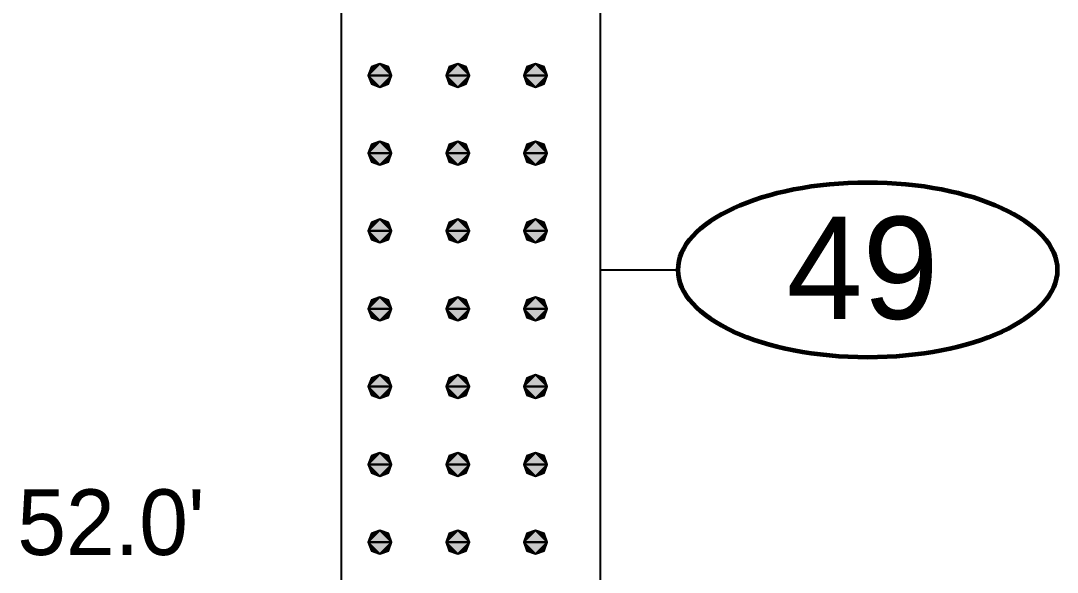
# Model space of a CAD drawing. Extents: x -76 to 974, y -1080 to -735.
# Drawn here: x 89.81 to 98.63, y -824.75 to -820.06 of the extents above; entities that cross this region are included whole.
import ezdxf
from ezdxf.enums import TextEntityAlignment as Align

# ---------------------------------------------------------------- set-up
doc = ezdxf.new("R2010")
doc.units = 0
doc.header["$LTSCALE"] = 0.36
doc.layers.add('27', color=7, linetype='Continuous', lineweight=40)

msp = doc.modelspace()

# ---------------------------------------------------------------- hatches: boundary and pattern name
at = {"layer": '27'}
for points in [[(92.8672, -820.4228), (92.7945, -820.4492), (92.768, -820.522), (92.8672, -820.4228)], [(92.768, -820.522), (92.9665, -820.522), (92.8672, -820.4228), (92.768, -820.522)], [(92.9665, -820.522), (92.94, -820.4492), (92.8672, -820.4228), (92.9665, -820.522)], [(93.5287, -820.4228), (93.456, -820.4492), (93.4295, -820.522), (93.5287, -820.4228)], [(93.4295, -820.522), (93.628, -820.522), (93.5287, -820.4228), (93.4295, -820.522)], [(93.628, -820.522), (93.6015, -820.4492), (93.5287, -820.4228), (93.628, -820.522)], [(94.1902, -820.4228), (94.1175, -820.4492), (94.091, -820.522), (94.1902, -820.4228)], [(94.091, -820.522), (94.2895, -820.522), (94.1902, -820.4228), (94.091, -820.522)], [(94.2895, -820.522), (94.263, -820.4492), (94.1902, -820.4228), (94.2895, -820.522)], [(92.768, -820.522), (92.7945, -820.5948), (92.8672, -820.6212), (92.768, -820.522)], [(92.768, -820.522), (92.8672, -820.6212), (92.9665, -820.522), (92.768, -820.522)], [(92.8672, -820.6212), (92.94, -820.5948), (92.9665, -820.522), (92.8672, -820.6212)], [(93.4295, -820.522), (93.456, -820.5948), (93.5287, -820.6212), (93.4295, -820.522)], [(93.4295, -820.522), (93.5287, -820.6212), (93.628, -820.522), (93.4295, -820.522)], [(93.5287, -820.6212), (93.6015, -820.5948), (93.628, -820.522), (93.5287, -820.6212)], [(94.091, -820.522), (94.1175, -820.5948), (94.1902, -820.6212), (94.091, -820.522)], [(94.091, -820.522), (94.1902, -820.6212), (94.2895, -820.522), (94.091, -820.522)], [(94.1902, -820.6212), (94.263, -820.5948), (94.2895, -820.522), (94.1902, -820.6212)], [(92.8672, -821.0843), (92.7945, -821.1107), (92.768, -821.1835), (92.8672, -821.0843)], [(92.768, -821.1835), (92.9665, -821.1835), (92.8672, -821.0843), (92.768, -821.1835)], [(92.9665, -821.1835), (92.94, -821.1107), (92.8672, -821.0843), (92.9665, -821.1835)], [(93.5287, -821.0843), (93.456, -821.1107), (93.4295, -821.1835), (93.5287, -821.0843)], [(93.4295, -821.1835), (93.628, -821.1835), (93.5287, -821.0843), (93.4295, -821.1835)], [(93.628, -821.1835), (93.6015, -821.1107), (93.5287, -821.0843), (93.628, -821.1835)], [(94.1902, -821.0843), (94.1175, -821.1107), (94.091, -821.1835), (94.1902, -821.0843)], [(94.091, -821.1835), (94.2895, -821.1835), (94.1902, -821.0843), (94.091, -821.1835)], [(94.2895, -821.1835), (94.263, -821.1107), (94.1902, -821.0843), (94.2895, -821.1835)], [(92.768, -821.1835), (92.7945, -821.2563), (92.8672, -821.2827), (92.768, -821.1835)], [(92.768, -821.1835), (92.8672, -821.2827), (92.9665, -821.1835), (92.768, -821.1835)], [(92.8672, -821.2827), (92.94, -821.2563), (92.9665, -821.1835), (92.8672, -821.2827)], [(93.4295, -821.1835), (93.456, -821.2563), (93.5287, -821.2827), (93.4295, -821.1835)], [(93.4295, -821.1835), (93.5287, -821.2827), (93.628, -821.1835), (93.4295, -821.1835)], [(93.5287, -821.2827), (93.6015, -821.2563), (93.628, -821.1835), (93.5287, -821.2827)], [(94.091, -821.1835), (94.1175, -821.2563), (94.1902, -821.2827), (94.091, -821.1835)], [(94.091, -821.1835), (94.1902, -821.2827), (94.2895, -821.1835), (94.091, -821.1835)], [(94.1902, -821.2827), (94.263, -821.2563), (94.2895, -821.1835), (94.1902, -821.2827)], [(92.8672, -821.7458), (92.7945, -821.7722), (92.768, -821.845), (92.8672, -821.7458)], [(92.768, -821.845), (92.9665, -821.845), (92.8672, -821.7458), (92.768, -821.845)], [(92.9665, -821.845), (92.94, -821.7722), (92.8672, -821.7458), (92.9665, -821.845)], [(93.5287, -821.7458), (93.456, -821.7722), (93.4295, -821.845), (93.5287, -821.7458)], [(93.4295, -821.845), (93.628, -821.845), (93.5287, -821.7458), (93.4295, -821.845)], [(93.628, -821.845), (93.6015, -821.7722), (93.5287, -821.7458), (93.628, -821.845)], [(94.1902, -821.7458), (94.1175, -821.7722), (94.091, -821.845), (94.1902, -821.7458)], [(94.091, -821.845), (94.2895, -821.845), (94.1902, -821.7458), (94.091, -821.845)], [(94.2895, -821.845), (94.263, -821.7722), (94.1902, -821.7458), (94.2895, -821.845)], [(92.768, -821.845), (92.7945, -821.9178), (92.8672, -821.9442), (92.768, -821.845)], [(92.768, -821.845), (92.8672, -821.9442), (92.9665, -821.845), (92.768, -821.845)], [(92.8672, -821.9442), (92.94, -821.9178), (92.9665, -821.845), (92.8672, -821.9442)], [(93.4295, -821.845), (93.456, -821.9178), (93.5287, -821.9442), (93.4295, -821.845)], [(93.4295, -821.845), (93.5287, -821.9442), (93.628, -821.845), (93.4295, -821.845)], [(93.5287, -821.9442), (93.6015, -821.9178), (93.628, -821.845), (93.5287, -821.9442)], [(94.091, -821.845), (94.1175, -821.9178), (94.1902, -821.9442), (94.091, -821.845)], [(94.091, -821.845), (94.1902, -821.9442), (94.2895, -821.845), (94.091, -821.845)], [(94.1902, -821.9442), (94.263, -821.9178), (94.2895, -821.845), (94.1902, -821.9442)], [(92.8672, -822.4073), (92.7945, -822.4337), (92.768, -822.5065), (92.8672, -822.4073)], [(92.768, -822.5065), (92.9665, -822.5065), (92.8672, -822.4073), (92.768, -822.5065)], [(92.9665, -822.5065), (92.94, -822.4337), (92.8672, -822.4073), (92.9665, -822.5065)], [(93.5287, -822.4073), (93.456, -822.4337), (93.4295, -822.5065), (93.5287, -822.4073)], [(93.4295, -822.5065), (93.628, -822.5065), (93.5287, -822.4073), (93.4295, -822.5065)], [(93.628, -822.5065), (93.6015, -822.4337), (93.5287, -822.4073), (93.628, -822.5065)], [(94.1902, -822.4073), (94.1175, -822.4337), (94.091, -822.5065), (94.1902, -822.4073)], [(94.091, -822.5065), (94.2895, -822.5065), (94.1902, -822.4073), (94.091, -822.5065)], [(94.2895, -822.5065), (94.263, -822.4337), (94.1902, -822.4073), (94.2895, -822.5065)], [(92.768, -822.5065), (92.7945, -822.5793), (92.8672, -822.6057), (92.768, -822.5065)], [(92.768, -822.5065), (92.8672, -822.6057), (92.9665, -822.5065), (92.768, -822.5065)], [(92.8672, -822.6057), (92.94, -822.5793), (92.9665, -822.5065), (92.8672, -822.6057)], [(93.4295, -822.5065), (93.456, -822.5793), (93.5287, -822.6057), (93.4295, -822.5065)], [(93.4295, -822.5065), (93.5287, -822.6057), (93.628, -822.5065), (93.4295, -822.5065)], [(93.5287, -822.6057), (93.6015, -822.5793), (93.628, -822.5065), (93.5287, -822.6057)], [(94.091, -822.5065), (94.1175, -822.5793), (94.1902, -822.6057), (94.091, -822.5065)], [(94.091, -822.5065), (94.1902, -822.6057), (94.2895, -822.5065), (94.091, -822.5065)], [(94.1902, -822.6057), (94.263, -822.5793), (94.2895, -822.5065), (94.1902, -822.6057)], [(92.8672, -823.0688), (92.7945, -823.0952), (92.768, -823.168), (92.8672, -823.0688)], [(92.768, -823.168), (92.9665, -823.168), (92.8672, -823.0688), (92.768, -823.168)], [(92.9665, -823.168), (92.94, -823.0952), (92.8672, -823.0688), (92.9665, -823.168)], [(93.5287, -823.0688), (93.456, -823.0952), (93.4295, -823.168), (93.5287, -823.0688)], [(93.4295, -823.168), (93.628, -823.168), (93.5287, -823.0688), (93.4295, -823.168)], [(93.628, -823.168), (93.6015, -823.0952), (93.5287, -823.0688), (93.628, -823.168)], [(94.1902, -823.0688), (94.1175, -823.0952), (94.091, -823.168), (94.1902, -823.0688)], [(94.091, -823.168), (94.2895, -823.168), (94.1902, -823.0688), (94.091, -823.168)], [(94.2895, -823.168), (94.263, -823.0952), (94.1902, -823.0688), (94.2895, -823.168)], [(92.768, -823.168), (92.7945, -823.2408), (92.8672, -823.2672), (92.768, -823.168)], [(92.768, -823.168), (92.8672, -823.2672), (92.9665, -823.168), (92.768, -823.168)], [(92.8672, -823.2672), (92.94, -823.2408), (92.9665, -823.168), (92.8672, -823.2672)], [(93.4295, -823.168), (93.456, -823.2408), (93.5287, -823.2672), (93.4295, -823.168)], [(93.4295, -823.168), (93.5287, -823.2672), (93.628, -823.168), (93.4295, -823.168)], [(93.5287, -823.2672), (93.6015, -823.2408), (93.628, -823.168), (93.5287, -823.2672)], [(94.091, -823.168), (94.1175, -823.2408), (94.1902, -823.2672), (94.091, -823.168)], [(94.091, -823.168), (94.1902, -823.2672), (94.2895, -823.168), (94.091, -823.168)], [(94.1902, -823.2672), (94.263, -823.2408), (94.2895, -823.168), (94.1902, -823.2672)], [(92.8672, -823.7303), (92.7945, -823.7567), (92.768, -823.8295), (92.8672, -823.7303)], [(92.768, -823.8295), (92.9665, -823.8295), (92.8672, -823.7303), (92.768, -823.8295)], [(92.9665, -823.8295), (92.94, -823.7567), (92.8672, -823.7303), (92.9665, -823.8295)], [(93.5287, -823.7303), (93.456, -823.7567), (93.4295, -823.8295), (93.5287, -823.7303)], [(93.4295, -823.8295), (93.628, -823.8295), (93.5287, -823.7303), (93.4295, -823.8295)], [(93.628, -823.8295), (93.6015, -823.7567), (93.5287, -823.7303), (93.628, -823.8295)], [(94.1902, -823.7303), (94.1175, -823.7567), (94.091, -823.8295), (94.1902, -823.7303)], [(94.091, -823.8295), (94.2895, -823.8295), (94.1902, -823.7303), (94.091, -823.8295)], [(94.2895, -823.8295), (94.263, -823.7567), (94.1902, -823.7303), (94.2895, -823.8295)], [(92.768, -823.8295), (92.7945, -823.9023), (92.8672, -823.9287), (92.768, -823.8295)], [(92.768, -823.8295), (92.8672, -823.9287), (92.9665, -823.8295), (92.768, -823.8295)], [(92.8672, -823.9287), (92.94, -823.9023), (92.9665, -823.8295), (92.8672, -823.9287)], [(93.4295, -823.8295), (93.456, -823.9023), (93.5287, -823.9287), (93.4295, -823.8295)], [(93.4295, -823.8295), (93.5287, -823.9287), (93.628, -823.8295), (93.4295, -823.8295)], [(93.5287, -823.9287), (93.6015, -823.9023), (93.628, -823.8295), (93.5287, -823.9287)], [(94.091, -823.8295), (94.1175, -823.9023), (94.1902, -823.9287), (94.091, -823.8295)], [(94.091, -823.8295), (94.1902, -823.9287), (94.2895, -823.8295), (94.091, -823.8295)], [(94.1902, -823.9287), (94.263, -823.9023), (94.2895, -823.8295), (94.1902, -823.9287)], [(92.8672, -824.3918), (92.7945, -824.4182), (92.768, -824.491), (92.8672, -824.3918)], [(92.768, -824.491), (92.9665, -824.491), (92.8672, -824.3918), (92.768, -824.491)], [(92.9665, -824.491), (92.94, -824.4182), (92.8672, -824.3918), (92.9665, -824.491)], [(93.5287, -824.3918), (93.456, -824.4182), (93.4295, -824.491), (93.5287, -824.3918)], [(93.4295, -824.491), (93.628, -824.491), (93.5287, -824.3918), (93.4295, -824.491)], [(93.628, -824.491), (93.6015, -824.4182), (93.5287, -824.3918), (93.628, -824.491)], [(94.1902, -824.3918), (94.1175, -824.4182), (94.091, -824.491), (94.1902, -824.3918)], [(94.091, -824.491), (94.2895, -824.491), (94.1902, -824.3918), (94.091, -824.491)], [(94.2895, -824.491), (94.263, -824.4182), (94.1902, -824.3918), (94.2895, -824.491)], [(92.768, -824.491), (92.7945, -824.5638), (92.8672, -824.5902), (92.768, -824.491)], [(92.768, -824.491), (92.8672, -824.5902), (92.9665, -824.491), (92.768, -824.491)], [(92.8672, -824.5902), (92.94, -824.5638), (92.9665, -824.491), (92.8672, -824.5902)], [(93.4295, -824.491), (93.456, -824.5638), (93.5287, -824.5902), (93.4295, -824.491)], [(93.4295, -824.491), (93.5287, -824.5902), (93.628, -824.491), (93.4295, -824.491)], [(93.5287, -824.5902), (93.6015, -824.5638), (93.628, -824.491), (93.5287, -824.5902)], [(94.091, -824.491), (94.1175, -824.5638), (94.1902, -824.5902), (94.091, -824.491)], [(94.091, -824.491), (94.1902, -824.5902), (94.2895, -824.491), (94.091, -824.491)], [(94.1902, -824.5902), (94.263, -824.5638), (94.2895, -824.491), (94.1902, -824.5902)]]:
    msp.add_hatch(color=256, dxfattribs=at).paths.add_polyline_path(points)

# ---------------------------------------------------------------- linework, layer by layer
for p, q in [((92.5365, -814.8992), (92.5365, -824.8217)), ((94.7415, -824.8217), (94.7415, -814.8992)), ((94.7415, -822.1757), (95.403, -822.1757))]:
    msp.add_line(p, q, dxfattribs=at)
for points in [[(92.8672, -820.4228), (92.7945, -820.4492), (92.768, -820.522), (92.8672, -820.4228)], [(92.768, -820.522), (92.9665, -820.522), (92.8672, -820.4228), (92.768, -820.522)], [(92.9665, -820.522), (92.94, -820.4492), (92.8672, -820.4228), (92.9665, -820.522)], [(93.5287, -820.4228), (93.456, -820.4492), (93.4295, -820.522), (93.5287, -820.4228)], [(93.4295, -820.522), (93.628, -820.522), (93.5287, -820.4228), (93.4295, -820.522)], [(93.628, -820.522), (93.6015, -820.4492), (93.5287, -820.4228), (93.628, -820.522)], [(94.1902, -820.4228), (94.1175, -820.4492), (94.091, -820.522), (94.1902, -820.4228)], [(94.091, -820.522), (94.2895, -820.522), (94.1902, -820.4228), (94.091, -820.522)], [(94.2895, -820.522), (94.263, -820.4492), (94.1902, -820.4228), (94.2895, -820.522)], [(92.768, -820.522), (92.7945, -820.5948), (92.8672, -820.6212), (92.768, -820.522)], [(92.768, -820.522), (92.8672, -820.6212), (92.9665, -820.522), (92.768, -820.522)], [(92.8672, -820.6212), (92.94, -820.5948), (92.9665, -820.522), (92.8672, -820.6212)], [(93.4295, -820.522), (93.456, -820.5948), (93.5287, -820.6212), (93.4295, -820.522)], [(93.4295, -820.522), (93.5287, -820.6212), (93.628, -820.522), (93.4295, -820.522)], [(93.5287, -820.6212), (93.6015, -820.5948), (93.628, -820.522), (93.5287, -820.6212)], [(94.091, -820.522), (94.1175, -820.5948), (94.1902, -820.6212), (94.091, -820.522)], [(94.091, -820.522), (94.1902, -820.6212), (94.2895, -820.522), (94.091, -820.522)], [(94.1902, -820.6212), (94.263, -820.5948), (94.2895, -820.522), (94.1902, -820.6212)], [(92.8672, -821.0843), (92.7945, -821.1107), (92.768, -821.1835), (92.8672, -821.0843)], [(92.768, -821.1835), (92.9665, -821.1835), (92.8672, -821.0843), (92.768, -821.1835)], [(92.9665, -821.1835), (92.94, -821.1107), (92.8672, -821.0843), (92.9665, -821.1835)], [(93.5287, -821.0843), (93.456, -821.1107), (93.4295, -821.1835), (93.5287, -821.0843)], [(93.4295, -821.1835), (93.628, -821.1835), (93.5287, -821.0843), (93.4295, -821.1835)], [(93.628, -821.1835), (93.6015, -821.1107), (93.5287, -821.0843), (93.628, -821.1835)], [(94.1902, -821.0843), (94.1175, -821.1107), (94.091, -821.1835), (94.1902, -821.0843)], [(94.091, -821.1835), (94.2895, -821.1835), (94.1902, -821.0843), (94.091, -821.1835)], [(94.2895, -821.1835), (94.263, -821.1107), (94.1902, -821.0843), (94.2895, -821.1835)], [(92.768, -821.1835), (92.7945, -821.2563), (92.8672, -821.2827), (92.768, -821.1835)], [(92.768, -821.1835), (92.8672, -821.2827), (92.9665, -821.1835), (92.768, -821.1835)], [(92.8672, -821.2827), (92.94, -821.2563), (92.9665, -821.1835), (92.8672, -821.2827)], [(93.4295, -821.1835), (93.456, -821.2563), (93.5287, -821.2827), (93.4295, -821.1835)], [(93.4295, -821.1835), (93.5287, -821.2827), (93.628, -821.1835), (93.4295, -821.1835)], [(93.5287, -821.2827), (93.6015, -821.2563), (93.628, -821.1835), (93.5287, -821.2827)], [(94.091, -821.1835), (94.1175, -821.2563), (94.1902, -821.2827), (94.091, -821.1835)], [(94.091, -821.1835), (94.1902, -821.2827), (94.2895, -821.1835), (94.091, -821.1835)], [(94.1902, -821.2827), (94.263, -821.2563), (94.2895, -821.1835), (94.1902, -821.2827)], [(92.8672, -821.7458), (92.7945, -821.7722), (92.768, -821.845), (92.8672, -821.7458)], [(92.768, -821.845), (92.9665, -821.845), (92.8672, -821.7458), (92.768, -821.845)], [(92.9665, -821.845), (92.94, -821.7722), (92.8672, -821.7458), (92.9665, -821.845)], [(93.5287, -821.7458), (93.456, -821.7722), (93.4295, -821.845), (93.5287, -821.7458)], [(93.4295, -821.845), (93.628, -821.845), (93.5287, -821.7458), (93.4295, -821.845)], [(93.628, -821.845), (93.6015, -821.7722), (93.5287, -821.7458), (93.628, -821.845)], [(94.1902, -821.7458), (94.1175, -821.7722), (94.091, -821.845), (94.1902, -821.7458)], [(94.091, -821.845), (94.2895, -821.845), (94.1902, -821.7458), (94.091, -821.845)], [(94.2895, -821.845), (94.263, -821.7722), (94.1902, -821.7458), (94.2895, -821.845)], [(92.768, -821.845), (92.7945, -821.9178), (92.8672, -821.9442), (92.768, -821.845)], [(92.768, -821.845), (92.8672, -821.9442), (92.9665, -821.845), (92.768, -821.845)], [(92.8672, -821.9442), (92.94, -821.9178), (92.9665, -821.845), (92.8672, -821.9442)], [(93.4295, -821.845), (93.456, -821.9178), (93.5287, -821.9442), (93.4295, -821.845)], [(93.4295, -821.845), (93.5287, -821.9442), (93.628, -821.845), (93.4295, -821.845)], [(93.5287, -821.9442), (93.6015, -821.9178), (93.628, -821.845), (93.5287, -821.9442)], [(94.091, -821.845), (94.1175, -821.9178), (94.1902, -821.9442), (94.091, -821.845)], [(94.091, -821.845), (94.1902, -821.9442), (94.2895, -821.845), (94.091, -821.845)], [(94.1902, -821.9442), (94.263, -821.9178), (94.2895, -821.845), (94.1902, -821.9442)], [(92.8672, -822.4073), (92.7945, -822.4337), (92.768, -822.5065), (92.8672, -822.4073)], [(92.768, -822.5065), (92.9665, -822.5065), (92.8672, -822.4073), (92.768, -822.5065)], [(92.9665, -822.5065), (92.94, -822.4337), (92.8672, -822.4073), (92.9665, -822.5065)], [(93.5287, -822.4073), (93.456, -822.4337), (93.4295, -822.5065), (93.5287, -822.4073)], [(93.4295, -822.5065), (93.628, -822.5065), (93.5287, -822.4073), (93.4295, -822.5065)], [(93.628, -822.5065), (93.6015, -822.4337), (93.5287, -822.4073), (93.628, -822.5065)], [(94.1902, -822.4073), (94.1175, -822.4337), (94.091, -822.5065), (94.1902, -822.4073)], [(94.091, -822.5065), (94.2895, -822.5065), (94.1902, -822.4073), (94.091, -822.5065)], [(94.2895, -822.5065), (94.263, -822.4337), (94.1902, -822.4073), (94.2895, -822.5065)], [(92.768, -822.5065), (92.7945, -822.5793), (92.8672, -822.6057), (92.768, -822.5065)], [(92.768, -822.5065), (92.8672, -822.6057), (92.9665, -822.5065), (92.768, -822.5065)], [(92.8672, -822.6057), (92.94, -822.5793), (92.9665, -822.5065), (92.8672, -822.6057)], [(93.4295, -822.5065), (93.456, -822.5793), (93.5287, -822.6057), (93.4295, -822.5065)], [(93.4295, -822.5065), (93.5287, -822.6057), (93.628, -822.5065), (93.4295, -822.5065)], [(93.5287, -822.6057), (93.6015, -822.5793), (93.628, -822.5065), (93.5287, -822.6057)], [(94.091, -822.5065), (94.1175, -822.5793), (94.1902, -822.6057), (94.091, -822.5065)], [(94.091, -822.5065), (94.1902, -822.6057), (94.2895, -822.5065), (94.091, -822.5065)], [(94.1902, -822.6057), (94.263, -822.5793), (94.2895, -822.5065), (94.1902, -822.6057)], [(92.8672, -823.0688), (92.7945, -823.0952), (92.768, -823.168), (92.8672, -823.0688)], [(92.768, -823.168), (92.9665, -823.168), (92.8672, -823.0688), (92.768, -823.168)], [(92.9665, -823.168), (92.94, -823.0952), (92.8672, -823.0688), (92.9665, -823.168)], [(93.5287, -823.0688), (93.456, -823.0952), (93.4295, -823.168), (93.5287, -823.0688)], [(93.4295, -823.168), (93.628, -823.168), (93.5287, -823.0688), (93.4295, -823.168)], [(93.628, -823.168), (93.6015, -823.0952), (93.5287, -823.0688), (93.628, -823.168)], [(94.1902, -823.0688), (94.1175, -823.0952), (94.091, -823.168), (94.1902, -823.0688)], [(94.091, -823.168), (94.2895, -823.168), (94.1902, -823.0688), (94.091, -823.168)], [(94.2895, -823.168), (94.263, -823.0952), (94.1902, -823.0688), (94.2895, -823.168)], [(92.768, -823.168), (92.7945, -823.2408), (92.8672, -823.2672), (92.768, -823.168)], [(92.768, -823.168), (92.8672, -823.2672), (92.9665, -823.168), (92.768, -823.168)], [(92.8672, -823.2672), (92.94, -823.2408), (92.9665, -823.168), (92.8672, -823.2672)], [(93.4295, -823.168), (93.456, -823.2408), (93.5287, -823.2672), (93.4295, -823.168)], [(93.4295, -823.168), (93.5287, -823.2672), (93.628, -823.168), (93.4295, -823.168)], [(93.5287, -823.2672), (93.6015, -823.2408), (93.628, -823.168), (93.5287, -823.2672)], [(94.091, -823.168), (94.1175, -823.2408), (94.1902, -823.2672), (94.091, -823.168)], [(94.091, -823.168), (94.1902, -823.2672), (94.2895, -823.168), (94.091, -823.168)], [(94.1902, -823.2672), (94.263, -823.2408), (94.2895, -823.168), (94.1902, -823.2672)], [(92.8672, -823.7303), (92.7945, -823.7567), (92.768, -823.8295), (92.8672, -823.7303)], [(92.768, -823.8295), (92.9665, -823.8295), (92.8672, -823.7303), (92.768, -823.8295)], [(92.9665, -823.8295), (92.94, -823.7567), (92.8672, -823.7303), (92.9665, -823.8295)], [(93.5287, -823.7303), (93.456, -823.7567), (93.4295, -823.8295), (93.5287, -823.7303)], [(93.4295, -823.8295), (93.628, -823.8295), (93.5287, -823.7303), (93.4295, -823.8295)], [(93.628, -823.8295), (93.6015, -823.7567), (93.5287, -823.7303), (93.628, -823.8295)], [(94.1902, -823.7303), (94.1175, -823.7567), (94.091, -823.8295), (94.1902, -823.7303)], [(94.091, -823.8295), (94.2895, -823.8295), (94.1902, -823.7303), (94.091, -823.8295)], [(94.2895, -823.8295), (94.263, -823.7567), (94.1902, -823.7303), (94.2895, -823.8295)], [(92.768, -823.8295), (92.7945, -823.9023), (92.8672, -823.9287), (92.768, -823.8295)], [(92.768, -823.8295), (92.8672, -823.9287), (92.9665, -823.8295), (92.768, -823.8295)], [(92.8672, -823.9287), (92.94, -823.9023), (92.9665, -823.8295), (92.8672, -823.9287)], [(93.4295, -823.8295), (93.456, -823.9023), (93.5287, -823.9287), (93.4295, -823.8295)], [(93.4295, -823.8295), (93.5287, -823.9287), (93.628, -823.8295), (93.4295, -823.8295)], [(93.5287, -823.9287), (93.6015, -823.9023), (93.628, -823.8295), (93.5287, -823.9287)], [(94.091, -823.8295), (94.1175, -823.9023), (94.1902, -823.9287), (94.091, -823.8295)], [(94.091, -823.8295), (94.1902, -823.9287), (94.2895, -823.8295), (94.091, -823.8295)], [(94.1902, -823.9287), (94.263, -823.9023), (94.2895, -823.8295), (94.1902, -823.9287)], [(92.8672, -824.3918), (92.7945, -824.4182), (92.768, -824.491), (92.8672, -824.3918)], [(92.768, -824.491), (92.9665, -824.491), (92.8672, -824.3918), (92.768, -824.491)], [(92.9665, -824.491), (92.94, -824.4182), (92.8672, -824.3918), (92.9665, -824.491)], [(93.5287, -824.3918), (93.456, -824.4182), (93.4295, -824.491), (93.5287, -824.3918)], [(93.4295, -824.491), (93.628, -824.491), (93.5287, -824.3918), (93.4295, -824.491)], [(93.628, -824.491), (93.6015, -824.4182), (93.5287, -824.3918), (93.628, -824.491)], [(94.1902, -824.3918), (94.1175, -824.4182), (94.091, -824.491), (94.1902, -824.3918)], [(94.091, -824.491), (94.2895, -824.491), (94.1902, -824.3918), (94.091, -824.491)], [(94.2895, -824.491), (94.263, -824.4182), (94.1902, -824.3918), (94.2895, -824.491)], [(92.768, -824.491), (92.7945, -824.5638), (92.8672, -824.5902), (92.768, -824.491)], [(92.768, -824.491), (92.8672, -824.5902), (92.9665, -824.491), (92.768, -824.491)], [(92.8672, -824.5902), (92.94, -824.5638), (92.9665, -824.491), (92.8672, -824.5902)], [(93.4295, -824.491), (93.456, -824.5638), (93.5287, -824.5902), (93.4295, -824.491)], [(93.4295, -824.491), (93.5287, -824.5902), (93.628, -824.491), (93.4295, -824.491)], [(93.5287, -824.5902), (93.6015, -824.5638), (93.628, -824.491), (93.5287, -824.5902)], [(94.091, -824.491), (94.1175, -824.5638), (94.1902, -824.5902), (94.091, -824.491)], [(94.091, -824.491), (94.1902, -824.5902), (94.2895, -824.491), (94.091, -824.491)], [(94.1902, -824.5902), (94.263, -824.5638), (94.2895, -824.491), (94.1902, -824.5902)]]:
    msp.add_lwpolyline(points, close=True, dxfattribs=at)
at = {"layer": '27', "lineweight": 100}
msp.add_ellipse((97.0153, -822.1758), major_axis=(1.6124, 0), ratio=0.461538, dxfattribs=at)

# ---------------------------------------------------------------- texts
at = {"layer": '27'}
msp.add_text('49', height=0.8682, dxfattribs=at).set_placement((96.972, -822.5923), align=Align.CENTER)
msp.add_text("52.0'", height=0.5581, dxfattribs=at).set_placement((89.7817, -824.6003))

doc.saveas('drawing.dxf')
